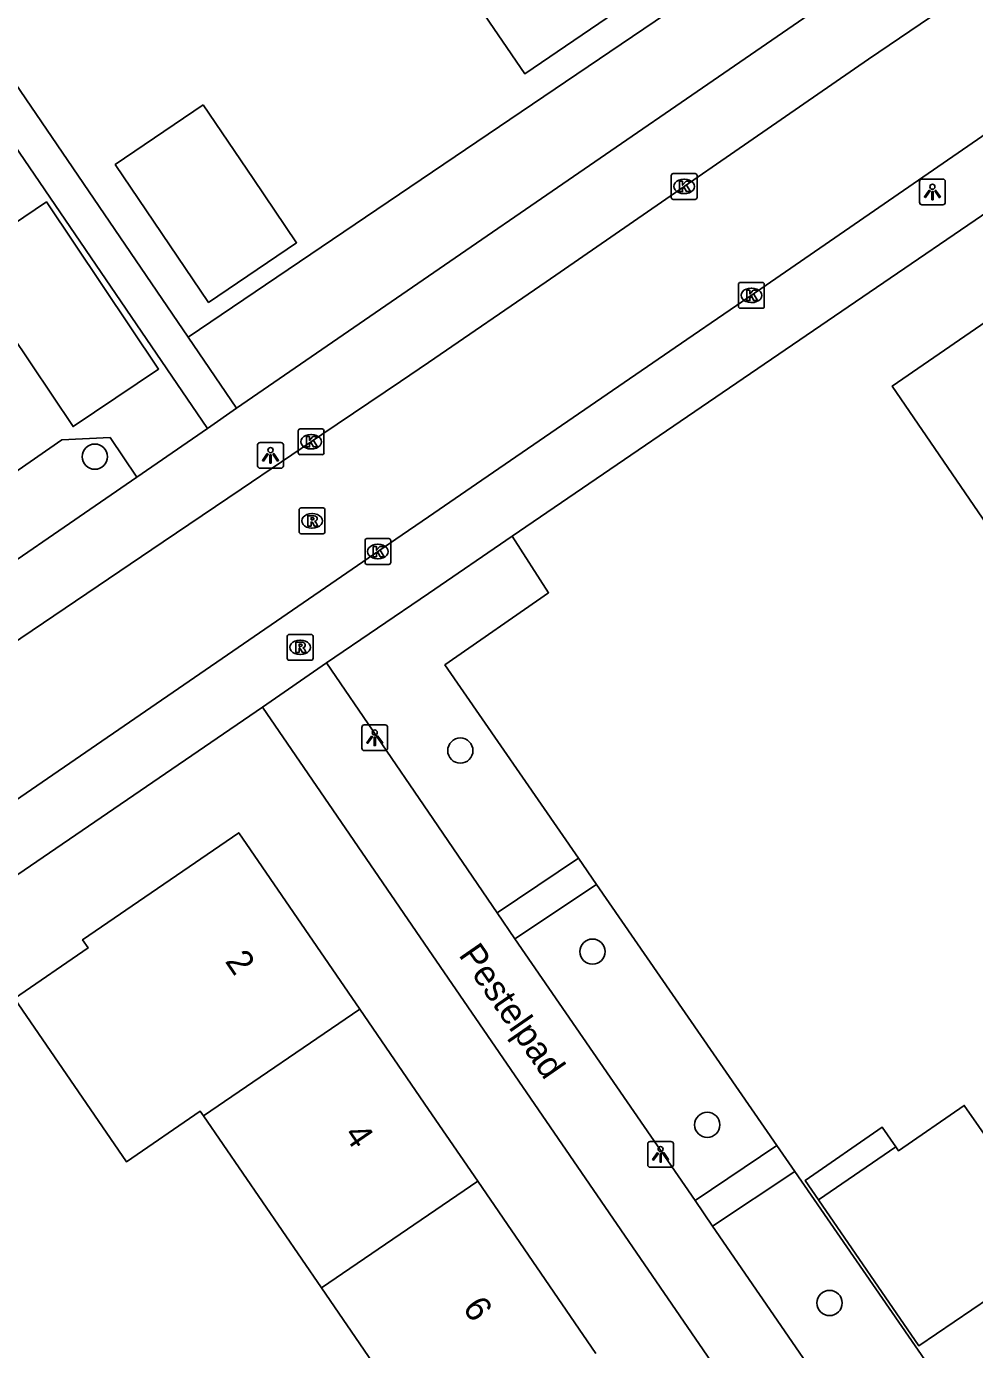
# Model space of a CAD drawing. Extents: x 157466 to 158888, y 383063 to 384677.
# Drawn here: x 158484.4 to 158521.2, y 383629.9 to 383681.2 of the extents above; entities that cross this region are included whole.
import ezdxf

# ---------------------------------------------------------------- set-up
doc = ezdxf.new("R2010")
doc.units = 0
for name, color, linetype in [('IMGEO_Boom', 7, 'Continuous'), ('IMGEO_Groenvoorziening', 7, 'Continuous'), ('IMGEO_Hek', 7, 'Continuous'), ('IMGEO_Kolk', 7, 'Continuous'), ('IMGEO_Lichtpunt', 7, 'Continuous'), ('IMGEO_Openbare_ruimte_label', 7, 'Continuous'), ('IMGEO_Pand', 7, 'Continuous'), ('IMGEO_Pand_nummerreeks', 7, 'Continuous'), ('IMGEO_Rijbaan_lokaal_open', 7, 'Continuous'), ('IMGEO_Rioolput', 7, 'Continuous'), ('IMGEO_Voetpad_open', 7, 'Continuous')]:
    doc.layers.add(name, color=color, linetype=linetype)

msp = doc.modelspace()

# ---------------------------------------------------------------- linework, layer by layer
at = {"layer": 'IMGEO_Boom'}
for centre in [(158487.06, 383664.497), (158501.232, 383653.105), (158506.358, 383645.313), (158510.806, 383638.601), (158515.548, 383631.695)]:
    msp.add_circle(centre, 0.489, dxfattribs=at)
at = {"layer": 'IMGEO_Groenvoorziening'}
for points in [[(158490.682, 383669.129), (158517.378, 383687.206)], [(158479.785, 383660.174), (158479.466, 383660.775), (158485.785, 383665.145), (158487.652, 383665.245), (158488.685, 383663.707)], [(158503.246, 383661.416), (158504.651, 383659.225), (158500.633, 383656.427), (158505.814, 383648.93)], [(158506.511, 383647.921), (158513.505, 383637.799)], [(158514.198, 383636.796), (158519.62, 383628.949), (158519.977, 383629.203), (158521.679, 383626.71)]]:
    msp.add_lwpolyline(points, dxfattribs=at)
at = {"layer": 'IMGEO_Hek'}
for points in [[(158503.246, 383661.416), (158504.651, 383659.225), (158500.633, 383656.427), (158505.814, 383648.93)], [(158505.814, 383648.93), (158506.511, 383647.921)], [(158506.511, 383647.921), (158513.505, 383637.799)], [(158513.505, 383637.799), (158514.198, 383636.796)], [(158514.198, 383636.796), (158519.62, 383628.949)]]:
    msp.add_lwpolyline(points, dxfattribs=at)
at = {"layer": 'IMGEO_Kolk'}
for p, q in [((158509.408, 383674.545), (158509.408, 383675.397)), ((158509.483, 383675.471), (158510.335, 383675.471)), ((158509.896, 383675.251), (158509.921, 383675.251)), ((158510.409, 383675.397), (158510.409, 383674.545)), ((158510.335, 383674.471), (158509.483, 383674.471)), ((158509.919, 383674.691), (158509.894, 383674.691)), ((158512.015, 383670.323), (158512.015, 383671.175)), ((158512.09, 383671.249), (158512.942, 383671.249)), ((158513.016, 383671.175), (158513.016, 383670.323)), ((158512.503, 383671.029), (158512.528, 383671.029)), ((158512.942, 383670.249), (158512.09, 383670.249)), ((158512.526, 383670.469), (158512.501, 383670.469)), ((158494.945, 383664.649), (158494.945, 383665.501)), ((158495.02, 383665.575), (158495.872, 383665.575)), ((158495.946, 383665.501), (158495.946, 383664.649)), ((158495.433, 383665.355), (158495.458, 383665.355)), ((158495.872, 383664.575), (158495.02, 383664.575)), ((158495.456, 383664.795), (158495.431, 383664.795)), ((158497.536, 383660.394), (158497.536, 383661.246)), ((158497.611, 383661.32), (158498.463, 383661.32)), ((158498.024, 383661.1), (158498.049, 383661.1)), ((158498.537, 383661.246), (158498.537, 383660.394)), ((158498.047, 383660.54), (158498.022, 383660.54)), ((158498.463, 383660.32), (158497.611, 383660.32))]:
    msp.add_line(p, q, dxfattribs=at)
for points in [[(158509.408, 383674.545), (158509.408, 383675.397)], [(158509.483, 383675.471), (158510.335, 383675.471)], [(158510.409, 383675.397), (158510.409, 383674.545)], [(158509.729, 383675.171), (158509.852, 383675.171), (158509.852, 383675.02), (158509.982, 383675.171), (158510.146, 383675.171), (158510, 383675.02), (158510.153, 383674.771), (158510.001, 383674.771), (158509.916, 383674.935), (158509.852, 383674.868), (158509.852, 383674.771), (158509.729, 383674.771), (158509.729, 383675.171)], [(158510.335, 383674.471), (158509.483, 383674.471)], [(158512.015, 383670.323), (158512.015, 383671.175)], [(158512.09, 383671.249), (158512.942, 383671.249)], [(158513.016, 383671.175), (158513.016, 383670.323)], [(158512.336, 383670.949), (158512.459, 383670.949), (158512.459, 383670.798), (158512.589, 383670.949), (158512.753, 383670.949), (158512.607, 383670.798), (158512.76, 383670.549), (158512.608, 383670.549), (158512.523, 383670.713), (158512.459, 383670.646), (158512.459, 383670.549), (158512.336, 383670.549), (158512.336, 383670.949)], [(158512.942, 383670.249), (158512.09, 383670.249)], [(158494.945, 383664.649), (158494.945, 383665.501)], [(158495.02, 383665.575), (158495.872, 383665.575)], [(158495.946, 383665.501), (158495.946, 383664.649)], [(158495.266, 383665.275), (158495.389, 383665.275), (158495.389, 383665.124), (158495.519, 383665.275), (158495.683, 383665.275), (158495.537, 383665.124), (158495.69, 383664.875), (158495.538, 383664.875), (158495.453, 383665.039), (158495.389, 383664.972), (158495.389, 383664.875), (158495.266, 383664.875), (158495.266, 383665.275)], [(158495.872, 383664.575), (158495.02, 383664.575)], [(158497.536, 383660.394), (158497.536, 383661.246)], [(158497.611, 383661.32), (158498.463, 383661.32)], [(158497.857, 383661.02), (158497.98, 383661.02), (158497.98, 383660.869), (158498.11, 383661.02), (158498.274, 383661.02), (158498.128, 383660.869), (158498.281, 383660.62), (158498.129, 383660.62), (158498.044, 383660.784), (158497.98, 383660.717), (158497.98, 383660.62), (158497.857, 383660.62), (158497.857, 383661.02)], [(158498.537, 383661.246), (158498.537, 383660.394)], [(158498.463, 383660.32), (158497.611, 383660.32)]]:
    msp.add_lwpolyline(points, dxfattribs=at)
for centre, start, end in [((158509.485, 383675.395), 91.552, 178.448), ((158509.485, 383675.395), 91.552, 178.448), ((158510.333, 383675.395), 1.552, 88.448), ((158510.333, 383675.395), 1.552, 88.448), ((158509.485, 383674.547), 181.552, 268.448), ((158509.485, 383674.547), 181.552, 268.448), ((158510.333, 383674.547), 271.552, 358.448), ((158510.333, 383674.547), 271.552, 358.448), ((158512.092, 383671.173), 91.552, 178.448), ((158512.092, 383671.173), 91.552, 178.448), ((158512.94, 383671.173), 1.552, 88.448), ((158512.94, 383671.173), 1.552, 88.448), ((158512.092, 383670.325), 181.552, 268.448), ((158512.092, 383670.325), 181.552, 268.448), ((158512.94, 383670.325), 271.552, 358.448), ((158512.94, 383670.325), 271.552, 358.448), ((158495.022, 383665.499), 91.552, 178.448), ((158495.022, 383665.499), 91.552, 178.448), ((158495.87, 383665.499), 1.552, 88.448), ((158495.87, 383665.499), 1.552, 88.448), ((158495.022, 383664.651), 181.552, 268.448), ((158495.022, 383664.651), 181.552, 268.448), ((158495.87, 383664.651), 271.552, 358.448), ((158495.87, 383664.651), 271.552, 358.448), ((158497.613, 383661.244), 91.552, 178.448), ((158497.613, 383661.244), 91.552, 178.448), ((158498.461, 383661.244), 1.552, 88.448), ((158498.461, 383661.244), 1.552, 88.448), ((158497.613, 383660.396), 181.552, 268.448), ((158497.613, 383660.396), 181.552, 268.448), ((158498.461, 383660.396), 271.552, 358.448), ((158498.461, 383660.396), 271.552, 358.448)]:
    msp.add_arc(centre, 0.0765, start, end, dxfattribs=at)
for centre, major_axis, ratio, start_param, end_param in [((158509.895, 383674.971), (-0.387, 0.002), 0.722429, 4.712389, 7.853982), ((158509.92, 383674.971), (-0.39, 0.002), 0.717154, 1.570796, 4.712389), ((158512.502, 383670.749), (-0.387, 0.002), 0.722429, 4.712389, 7.853982), ((158512.527, 383670.749), (-0.39, 0.002), 0.717154, 1.570796, 4.712389), ((158495.432, 383665.075), (-0.387, 0.002), 0.722429, 4.712389, 7.853982), ((158495.457, 383665.075), (-0.39, 0.002), 0.717154, 1.570796, 4.712389), ((158498.023, 383660.82), (-0.387, 0.002), 0.722429, 4.712389, 7.853982), ((158498.048, 383660.82), (-0.39, 0.002), 0.717154, 1.570796, 4.712389)]:
    msp.add_ellipse(centre, major_axis=major_axis, ratio=ratio, start_param=start_param, end_param=end_param, dxfattribs=at)
at = {"layer": 'IMGEO_Lichtpunt'}
for p, q in [((158519.939, 383675.257), (158519.131, 383675.257)), ((158519.939, 383675.257), (158519.131, 383675.257)), ((158519.037, 383675.162), (158519.037, 383674.355)), ((158519.037, 383675.162), (158519.037, 383674.355)), ((158520.033, 383674.355), (158520.033, 383675.162)), ((158520.033, 383674.355), (158520.033, 383675.162)), ((158519.131, 383674.261), (158519.939, 383674.261)), ((158519.131, 383674.261), (158519.939, 383674.261)), ((158494.276, 383665.047), (158493.468, 383665.047)), ((158494.276, 383665.047), (158493.468, 383665.047)), ((158493.374, 383664.952), (158493.374, 383664.145)), ((158493.374, 383664.952), (158493.374, 383664.145)), ((158494.37, 383664.145), (158494.37, 383664.952)), ((158494.37, 383664.145), (158494.37, 383664.952)), ((158493.468, 383664.051), (158494.276, 383664.051)), ((158493.468, 383664.051), (158494.276, 383664.051)), ((158497.414, 383654.006), (158497.414, 383653.199)), ((158497.414, 383654.006), (158497.414, 383653.199)), ((158498.316, 383654.101), (158497.508, 383654.101)), ((158498.316, 383654.101), (158497.508, 383654.101)), ((158498.41, 383653.199), (158498.41, 383654.006)), ((158498.41, 383653.199), (158498.41, 383654.006)), ((158497.508, 383653.105), (158498.316, 383653.105)), ((158497.508, 383653.105), (158498.316, 383653.105)), ((158508.498, 383637.859), (158508.498, 383637.052)), ((158508.498, 383637.859), (158508.498, 383637.052)), ((158509.4, 383637.954), (158508.592, 383637.954)), ((158509.4, 383637.954), (158508.592, 383637.954)), ((158509.494, 383637.052), (158509.494, 383637.859)), ((158509.494, 383637.052), (158509.494, 383637.859)), ((158508.592, 383636.958), (158509.4, 383636.958)), ((158508.592, 383636.958), (158509.4, 383636.958))]:
    msp.add_line(p, q, dxfattribs=at)
for points in [[(158519.411, 383674.826), (158519.45, 383674.798), (158519.262, 383674.536), (158519.224, 383674.563), (158519.411, 383674.826)], [(158519.513, 383674.778), (158519.56, 383674.778), (158519.56, 383674.456), (158519.513, 383674.456), (158519.513, 383674.778)], [(158519.623, 383674.798), (158519.661, 383674.825), (158519.848, 383674.563), (158519.809, 383674.535), (158519.623, 383674.798)], [(158493.748, 383664.616), (158493.787, 383664.588), (158493.599, 383664.326), (158493.561, 383664.353), (158493.748, 383664.616)], [(158493.85, 383664.568), (158493.897, 383664.568), (158493.897, 383664.246), (158493.85, 383664.246), (158493.85, 383664.568)], [(158493.96, 383664.588), (158493.998, 383664.615), (158494.185, 383664.353), (158494.146, 383664.325), (158493.96, 383664.588)], [(158497.788, 383653.67), (158497.827, 383653.642), (158497.639, 383653.38), (158497.601, 383653.407), (158497.788, 383653.67)], [(158497.89, 383653.622), (158497.937, 383653.622), (158497.937, 383653.3), (158497.89, 383653.3), (158497.89, 383653.622)], [(158498, 383653.642), (158498.038, 383653.669), (158498.225, 383653.407), (158498.186, 383653.379), (158498, 383653.642)], [(158508.872, 383637.523), (158508.911, 383637.495), (158508.723, 383637.233), (158508.685, 383637.26), (158508.872, 383637.523)], [(158508.974, 383637.475), (158509.021, 383637.475), (158509.021, 383637.153), (158508.974, 383637.153), (158508.974, 383637.475)], [(158509.084, 383637.495), (158509.122, 383637.522), (158509.309, 383637.26), (158509.27, 383637.232), (158509.084, 383637.495)]]:
    msp.add_lwpolyline(points, dxfattribs=at)
for centre in [(158519.536, 383674.96), (158493.873, 383664.75), (158497.913, 383653.804), (158508.997, 383637.657)]:
    msp.add_circle(centre, 0.0994, dxfattribs=at)
for centre, start, end in [((158519.131, 383675.162), 90, 180), ((158519.131, 383675.162), 90, 180), ((158519.939, 383675.162), 0, 90), ((158519.939, 383675.162), 0, 90), ((158519.131, 383674.355), 180, 270), ((158519.131, 383674.355), 180, 270), ((158519.939, 383674.355), 270, 0), ((158519.939, 383674.355), 270, 360), ((158493.468, 383664.952), 90, 180), ((158493.468, 383664.952), 90, 180), ((158494.276, 383664.952), 0, 90), ((158494.276, 383664.952), 0, 90), ((158493.468, 383664.145), 180, 270), ((158493.468, 383664.145), 180, 270), ((158494.276, 383664.145), 270, 0), ((158494.276, 383664.145), 270, 360), ((158497.508, 383654.006), 90, 180), ((158497.508, 383654.006), 90, 180), ((158498.316, 383654.006), 0, 90), ((158498.316, 383654.006), 0, 90), ((158497.508, 383653.199), 180, 270), ((158497.508, 383653.199), 180, 270), ((158498.316, 383653.199), 270, 0), ((158498.316, 383653.199), 270, 360), ((158508.592, 383637.859), 90, 180), ((158508.592, 383637.859), 90, 180), ((158509.4, 383637.859), 0, 90), ((158509.4, 383637.859), 0, 90), ((158508.592, 383637.052), 180, 270), ((158508.592, 383637.052), 180, 270), ((158509.4, 383637.052), 270, 0), ((158509.4, 383637.052), 270, 360)]:
    msp.add_arc(centre, 0.0946, start, end, dxfattribs=at)
at = {"layer": 'IMGEO_Pand'}
for points in [[(158506.119, 383688.763), (158509.753, 383683.443), (158503.734, 383679.332), (158500.099, 383684.652)], [(158491.266, 383678.134), (158493.2, 383675.279), (158494.886, 383672.791), (158491.472, 383670.477), (158487.851, 383675.82), (158491.266, 383678.134)], [(158482.063, 383672.269), (158485.186, 383674.368), (158489.536, 383667.895), (158486.216, 383665.663), (158482.949, 383670.524), (158478.074, 383667.248), (158477.013, 383668.827)], [(158522.625, 383660.429), (158517.977, 383667.236), (158524.027, 383671.386), (158528.684, 383664.573)], [(158491.269, 383638.947), (158491.142, 383639.132), (158488.285, 383637.172), (158483.945, 383643.495), (158486.802, 383645.456), (158486.585, 383645.772), (158492.644, 383649.923), (158497.332, 383643.087)], [(158497.332, 383643.087), (158491.269, 383638.947)], [(158497.332, 383643.087), (158500, 383639.196), (158501.907, 383636.415)], [(158518.115, 383637.745), (158518.217, 383637.597), (158520.771, 383639.354), (158524.652, 383633.786), (158524.462, 383633.66), (158522.036, 383632.056), (158521.848, 383632.34), (158521.574, 383632.152), (158521.748, 383631.895), (158519.008, 383630.039), (158515.119, 383635.696)], [(158495.847, 383632.277), (158491.269, 383638.947)], [(158515.119, 383635.696), (158514.602, 383636.448), (158517.593, 383638.504), (158518.115, 383637.745)], [(158518.115, 383637.745), (158515.119, 383635.696)], [(158495.847, 383632.277), (158500, 383635.113), (158501.907, 383636.415)], [(158501.907, 383636.415), (158506.483, 383629.742)], [(158500.425, 383625.605), (158500, 383626.225), (158495.847, 383632.277)]]:
    msp.add_lwpolyline(points, dxfattribs=at)
at = {"layer": 'IMGEO_Rijbaan_lokaal_open'}
for points in [[(158469.244, 383641.352), (158482.695, 383650.296), (158498.727, 383661.295), (158500, 383662.168), (158501.86, 383663.444), (158510.016, 383669.039), (158512.882, 383671), (158522.61, 383677.706), (158529.482, 383682.419)], [(158466.416, 383645.45), (158489.713, 383661.198), (158492.737, 383663.242), (158495.864, 383665.356), (158498.91, 383667.415), (158500, 383668.152), (158504.557, 383671.274), (158517.062, 383679.907), (158520.659, 383682.363)]]:
    msp.add_lwpolyline(points, dxfattribs=at)
at = {"layer": 'IMGEO_Rioolput'}
for p, q in [((158494.982, 383661.583), (158494.982, 383662.435)), ((158495.057, 383662.509), (158495.909, 383662.509)), ((158495.983, 383662.435), (158495.983, 383661.583)), ((158495.47, 383662.289), (158495.495, 383662.289)), ((158495.909, 383661.509), (158495.057, 383661.509)), ((158495.493, 383661.729), (158495.468, 383661.729)), ((158494.521, 383656.681), (158494.521, 383657.533)), ((158494.596, 383657.607), (158495.448, 383657.607)), ((158495.009, 383657.387), (158495.034, 383657.387)), ((158495.522, 383657.533), (158495.522, 383656.681)), ((158495.032, 383656.827), (158495.007, 383656.827)), ((158495.448, 383656.607), (158494.596, 383656.607))]:
    msp.add_line(p, q, dxfattribs=at)
for points in [[(158494.982, 383661.583), (158494.982, 383662.435)], [(158495.057, 383662.509), (158495.909, 383662.509)], [(158495.983, 383662.435), (158495.983, 383661.583)], [(158495.571, 383662.207), (158495.319, 383662.209), (158495.319, 383661.809)], [(158495.319, 383661.809), (158495.443, 383661.809), (158495.443, 383661.971), (158495.454, 383661.971)], [(158495.497, 383662.128), (158495.443, 383662.128), (158495.443, 383662.047)], [(158495.443, 383662.047), (158495.495, 383662.047)], [(158495.501, 383661.942), (158495.572, 383661.809), (158495.712, 383661.809), (158495.647, 383661.935)], [(158495.909, 383661.509), (158495.057, 383661.509)], [(158494.521, 383656.681), (158494.521, 383657.533)], [(158494.596, 383657.607), (158495.448, 383657.607)], [(158495.11, 383657.305), (158494.858, 383657.307), (158494.858, 383656.907)], [(158495.522, 383657.533), (158495.522, 383656.681)], [(158494.858, 383656.907), (158494.982, 383656.907), (158494.982, 383657.069), (158494.993, 383657.069)], [(158495.036, 383657.226), (158494.982, 383657.226), (158494.982, 383657.145)], [(158494.982, 383657.145), (158495.034, 383657.145)], [(158495.04, 383657.04), (158495.111, 383656.907), (158495.251, 383656.907), (158495.186, 383657.033)], [(158495.448, 383656.607), (158494.596, 383656.607)]]:
    msp.add_lwpolyline(points, dxfattribs=at)
for centre, radius, start, end in [((158495.059, 383662.433), 0.0765, 91.552, 178.448), ((158495.059, 383662.433), 0.0765, 91.552, 178.448), ((158495.907, 383662.433), 0.0765, 1.552, 88.448), ((158495.907, 383662.433), 0.0765, 1.552, 88.448), ((158495.453, 383661.918), 0.0533, 26.0293, 88.6989), ((158495.479, 383662.236), 0.19, 274.7715, 282.9687), ((158495.503, 383662.032), 0.0964, 77.0061, 93.1865), ((158495.517, 383662.089), 0.0378, 276.6634, 79.6772), ((158495.57, 383662.097), 0.109, 350.3612, 89.416), ((158495.568, 383662.097), 0.112, 277.5842, 350.9817), ((158495.552, 383661.882), 0.108, 29.5134, 73.7905), ((158495.059, 383661.585), 0.0765, 181.552, 268.448), ((158495.059, 383661.585), 0.0765, 181.552, 268.448), ((158495.907, 383661.585), 0.0765, 271.552, 358.448), ((158495.907, 383661.585), 0.0765, 271.552, 358.448), ((158494.598, 383657.531), 0.0765, 91.552, 178.448), ((158494.598, 383657.531), 0.0765, 91.552, 178.448), ((158495.109, 383657.195), 0.109, 350.3612, 89.416), ((158495.446, 383657.531), 0.0765, 1.552, 88.448), ((158495.446, 383657.531), 0.0765, 1.552, 88.448), ((158494.992, 383657.016), 0.0533, 26.0293, 88.6989), ((158495.018, 383657.334), 0.19, 274.7715, 282.9687), ((158495.042, 383657.13), 0.0964, 77.0061, 93.1865), ((158495.056, 383657.187), 0.0378, 276.6634, 79.6772), ((158495.107, 383657.195), 0.112, 277.5842, 350.9817), ((158495.091, 383656.98), 0.108, 29.5134, 73.7905), ((158494.598, 383656.683), 0.0765, 181.552, 268.448), ((158494.598, 383656.683), 0.0765, 181.552, 268.448), ((158495.446, 383656.683), 0.0765, 271.552, 358.448), ((158495.446, 383656.683), 0.0765, 271.552, 358.448)]:
    msp.add_arc(centre, radius, start, end, dxfattribs=at)
for centre, major_axis, ratio, start_param, end_param in [((158495.469, 383662.009), (-0.387, 0.002), 0.722429, 4.712389, 7.853982), ((158495.494, 383662.009), (-0.39, 0.002), 0.717154, 1.570796, 4.712389), ((158495.008, 383657.107), (-0.387, 0.002), 0.722429, 4.712389, 7.853982), ((158495.033, 383657.107), (-0.39, 0.002), 0.717154, 1.570796, 4.712389)]:
    msp.add_ellipse(centre, major_axis=major_axis, ratio=ratio, start_param=start_param, end_param=end_param, dxfattribs=at)
at = {"layer": 'IMGEO_Voetpad_open'}
for points in [[(158491.425, 383665.593), (158466.389, 383702.316), (158467.526, 383703.092), (158469.723, 383699.87), (158472.298, 383696.093), (158475.843, 383690.895), (158490.682, 383669.129)], [(158517.485, 383683.527), (158500, 383671.494), (158492.56, 383666.374)], [(158524.98, 383676.251), (158503.246, 383661.416)], [(158490.682, 383669.129), (158492.56, 383666.374)], [(158492.56, 383666.374), (158491.425, 383665.593)], [(158488.685, 383663.707), (158491.425, 383665.593)], [(158488.685, 383663.707), (158481.018, 383658.431)], [(158496.044, 383656.5), (158500, 383659.2), (158503.246, 383661.416)], [(158493.557, 383654.787), (158496.044, 383656.5)], [(158502.666, 383646.822), (158500, 383650.718), (158496.044, 383656.5)], [(158493.557, 383654.787), (158472.047, 383640.083), (158471.744, 383637.271)], [(158515.681, 383622.559), (158500, 383645.402), (158493.557, 383654.787)], [(158505.814, 383648.93), (158502.666, 383646.822)], [(158505.814, 383648.93), (158506.511, 383647.921)], [(158503.348, 383645.812), (158506.511, 383647.921)], [(158503.348, 383645.812), (158502.666, 383646.822)], [(158510.334, 383635.662), (158503.348, 383645.812)], [(158513.505, 383637.799), (158510.334, 383635.662)], [(158513.505, 383637.799), (158514.198, 383636.796)], [(158511.004, 383634.675), (158514.198, 383636.796)], [(158511.004, 383634.675), (158510.334, 383635.662)], [(158518.154, 383624.285), (158511.004, 383634.675)]]:
    msp.add_lwpolyline(points, dxfattribs=at)

# ---------------------------------------------------------------- texts
at = {"layer": 'IMGEO_Openbare_ruimte_label'}
msp.add_text('Pestelpad', height=1, rotation=304.6915, dxfattribs=at).set_placement((158501.14, 383645.184))
at = {"layer": 'IMGEO_Pand_nummerreeks'}
for s, rotation, p in [('2', 304.4403, (158492.085, 383644.939)), ('4', 304.4394, (158496.69, 383638.222)), ('6', 304.4394, (158501.295, 383631.507))]:
    msp.add_text(s, height=1, rotation=rotation, dxfattribs=at).set_placement(p)

doc.saveas('drawing.dxf')
